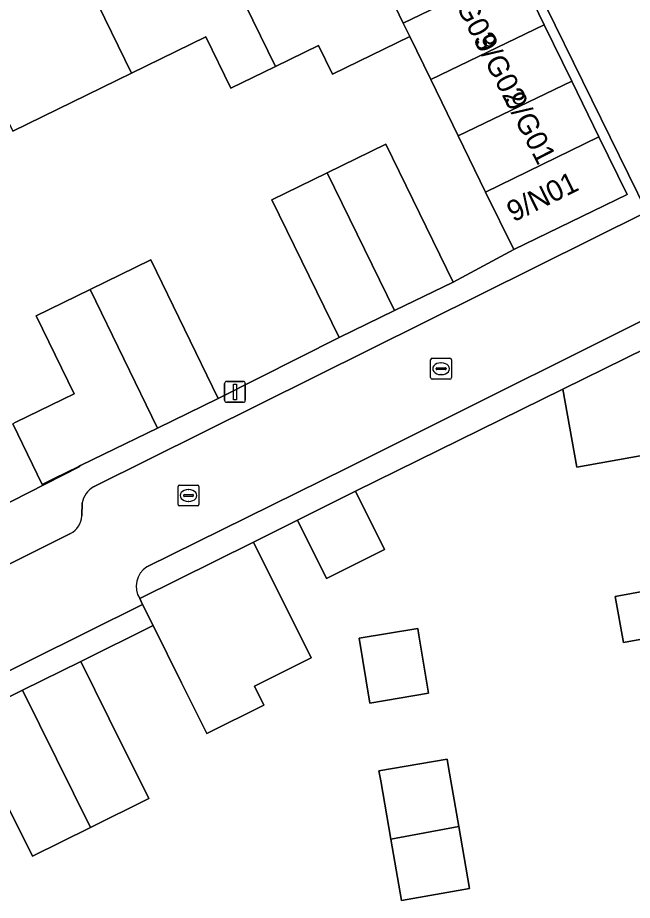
# Model space of a CAD drawing. Extents: x 157793 to 159380, y 380877 to 382313.
# Drawn here: x 158706.33 to 158735.75, y 381683.18 to 381725.42 of the extents above; entities that cross this region are included whole.
import ezdxf

# ---------------------------------------------------------------- set-up
doc = ezdxf.new("R2010")
doc.units = 0
for name, color, linetype in [('IMGEO_Erf', 7, 'Continuous'), ('IMGEO_Kolk', 7, 'Continuous'), ('IMGEO_Lichtmast', 7, 'Continuous'), ('IMGEO_Pand', 7, 'Continuous'), ('IMGEO_Pand_nummerreeks', 7, 'Continuous'), ('IMGEO_Rijbaan_lokaal_open', 7, 'Continuous'), ('IMGEO_Voetpad_open', 7, 'Continuous')]:
    doc.layers.add(name, color=color, linetype=linetype)

msp = doc.modelspace()

# ---------------------------------------------------------------- linework, layer by layer
at = {"layer": 'IMGEO_Erf'}
for points in [[(158706.245, 381706.059), (158709.038, 381707.422), (158707.216, 381711.155), (158709.789, 381712.411), (158712.697, 381713.83), (158715.931, 381707.202), (158721.719, 381710.113), (158718.5, 381716.708), (158721.148, 381718), (158723.951, 381719.368), (158727.17, 381712.773), (158730.071, 381714.322), (158728.728, 381717.074), (158727.412, 381719.771), (158726.096, 381722.468), (158725.093, 381724.524), (158721.397, 381722.721), (158720.724, 381724.099), (158718.663, 381723.093), (158716.528, 381722.052), (158715.334, 381724.499), (158711.78, 381722.764), (158706.091, 381719.988)], [(158736.129, 381704.457), (158733.096, 381703.906), (158732.417, 381707.645), (158722.491, 381702.756), (158723.878, 381699.965), (158721.105, 381698.586), (158719.718, 381701.377), (158717.615, 381700.328), (158720.371, 381694.785), (158717.658, 381693.436), (158718.111, 381692.524), (158715.376, 381691.164), (158714.172, 381693.587), (158712.807, 381696.333), (158709.346, 381694.618), (158710.713, 381691.867), (158712.606, 381688.06), (158709.818, 381686.675), (158707.029, 381685.289), (158705.144, 381689.08)], [(158704.399, 381701.46), (158709.27, 381703.929), (158709.259, 381703.946), (158708.068, 381703.365), (158707.503, 381703.089), (158706.087, 381705.991)], [(158737.674, 381695.952), (158735.328, 381695.525), (158734.929, 381697.726), (158737.274, 381698.152)]]:
    msp.add_lwpolyline(points, dxfattribs=at)
for points in [[(158723.185, 381692.622), (158722.668, 381695.724), (158725.48, 381696.193), (158725.532, 381695.88), (158725.997, 381693.091)], [(158724.188, 381686.109), (158723.705, 381688.899), (158723.622, 381689.381), (158726.884, 381689.945), (158726.955, 381689.535), (158727.443, 381686.709), (158727.955, 381683.745), (158724.694, 381683.182)]]:
    msp.add_lwpolyline(points, close=True, dxfattribs=at)
at = {"layer": 'IMGEO_Kolk'}
for p, q in [((158726.093, 381708.197), (158726.093, 381709.049)), ((158726.168, 381709.123), (158727.02, 381709.123)), ((158727.094, 381709.049), (158727.094, 381708.197)), ((158726.352, 381708.617), (158726.352, 381708.629)), ((158726.79, 381708.58), (158726.392, 381708.58)), ((158726.395, 381708.666), (158726.793, 381708.666)), ((158726.581, 381708.903), (158726.606, 381708.903)), ((158726.836, 381708.629), (158726.836, 381708.617)), ((158727.02, 381708.123), (158726.168, 381708.123)), ((158726.604, 381708.343), (158726.579, 381708.343)), ((158714.079, 381703.056), (158714.931, 381703.056)), ((158714.004, 381702.13), (158714.004, 381702.982)), ((158714.492, 381702.836), (158714.517, 381702.836)), ((158715.005, 381702.982), (158715.005, 381702.13)), ((158714.263, 381702.55), (158714.263, 381702.562)), ((158714.701, 381702.513), (158714.303, 381702.513)), ((158714.306, 381702.599), (158714.704, 381702.599)), ((158714.515, 381702.276), (158714.49, 381702.276)), ((158714.747, 381702.562), (158714.747, 381702.55)), ((158714.931, 381702.056), (158714.079, 381702.056))]:
    msp.add_line(p, q, dxfattribs=at)
for points in [[(158726.093, 381708.197), (158726.093, 381709.049)], [(158726.168, 381709.123), (158727.02, 381709.123)], [(158727.094, 381709.049), (158727.094, 381708.197)], [(158727.02, 381708.123), (158726.168, 381708.123)], [(158714.079, 381703.056), (158714.931, 381703.056)], [(158714.004, 381702.13), (158714.004, 381702.982)], [(158715.005, 381702.982), (158715.005, 381702.13)], [(158714.931, 381702.056), (158714.079, 381702.056)]]:
    msp.add_lwpolyline(points, dxfattribs=at)
for centre, radius, start, end in [((158726.17, 381709.047), 0.0765, 91.552, 178.448), ((158726.17, 381709.047), 0.0765, 91.552, 178.448), ((158727.018, 381709.047), 0.0765, 1.552, 88.448), ((158727.018, 381709.047), 0.0765, 1.552, 88.448), ((158726.392, 381708.626), 0.0403, 85.8775, 175.7526), ((158726.389, 381708.616), 0.0366, 178.938, 274.7102), ((158726.793, 381708.623), 0.043, 264.8664, 352.4533), ((158726.797, 381708.628), 0.0386, 1.7309, 96.639), ((158726.17, 381708.199), 0.0765, 181.552, 268.448), ((158726.17, 381708.199), 0.0765, 181.552, 268.448), ((158727.018, 381708.199), 0.0765, 271.552, 358.448), ((158727.018, 381708.199), 0.0765, 271.552, 358.448), ((158714.081, 381702.98), 0.0765, 91.552, 178.448), ((158714.081, 381702.98), 0.0765, 91.552, 178.448), ((158714.929, 381702.98), 0.0765, 1.552, 88.448), ((158714.929, 381702.98), 0.0765, 1.552, 88.448), ((158714.303, 381702.559), 0.0403, 85.8775, 175.7526), ((158714.3, 381702.549), 0.0366, 178.938, 274.7102), ((158714.704, 381702.556), 0.043, 264.8664, 352.4533), ((158714.708, 381702.561), 0.0386, 1.7309, 96.639), ((158714.081, 381702.132), 0.0765, 181.552, 268.448), ((158714.081, 381702.132), 0.0765, 181.552, 268.448), ((158714.929, 381702.132), 0.0765, 271.552, 358.448), ((158714.929, 381702.132), 0.0765, 271.552, 358.448)]:
    msp.add_arc(centre, radius, start, end, dxfattribs=at)
for centre, major_axis, ratio, start_param, end_param in [((158726.58, 381708.623), (-0.387, 0.002), 0.722429, 4.712389, 7.853982), ((158726.605, 381708.623), (-0.39, 0.002), 0.717154, 1.570796, 4.712389), ((158714.491, 381702.556), (-0.387, 0.002), 0.722429, 4.712389, 7.853982), ((158714.516, 381702.556), (-0.39, 0.002), 0.717154, 1.570796, 4.712389)]:
    msp.add_ellipse(centre, major_axis=major_axis, ratio=ratio, start_param=start_param, end_param=end_param, dxfattribs=at)
at = {"layer": 'IMGEO_Lichtmast'}
for p, q in [((158716.234, 381707.115), (158716.234, 381707.915)), ((158716.234, 381707.915), (158716.234, 381707.115)), ((158716.334, 381708.015), (158717.124, 381708.015)), ((158717.124, 381708.015), (158716.334, 381708.015)), ((158717.224, 381707.915), (158717.224, 381707.115)), ((158717.224, 381707.115), (158717.224, 381707.915)), ((158717.124, 381707.015), (158716.334, 381707.015)), ((158716.334, 381707.015), (158717.124, 381707.015))]:
    msp.add_line(p, q, dxfattribs=at)
msp.add_lwpolyline([(158716.654, 381707.89), (158716.804, 381707.89), (158716.804, 381707.14), (158716.654, 381707.14), (158716.654, 381707.89)], dxfattribs=at)
for centre, start, end in [((158716.334, 381707.915), 90, 180), ((158716.334, 381707.915), 90, 180), ((158717.124, 381707.915), 0, 90), ((158717.124, 381707.915), 360, 90), ((158716.334, 381707.115), 180, 270), ((158716.334, 381707.115), 180, 270), ((158717.124, 381707.115), 270, 0), ((158717.124, 381707.115), 270, 0)]:
    msp.add_arc(centre, 0.1, start, end, dxfattribs=at)
at = {"layer": 'IMGEO_Pand'}
for points in [[(158723.479, 381727.869), (158722.175, 381730.572), (158720.892, 381733.285), (158719.609, 381735.998), (158719.467, 381736.289), (158713.616, 381733.434), (158718.663, 381723.093), (158720.724, 381724.099), (158721.397, 381722.721), (158725.093, 381724.524), (158724.783, 381725.166)], [(158707.927, 381730.658), (158711.78, 381722.764), (158715.334, 381724.499), (158716.528, 381722.052), (158718.663, 381723.093), (158713.616, 381733.434)], [(158702.238, 381727.882), (158706.091, 381719.988), (158711.78, 381722.764), (158707.927, 381730.658)], [(158723.479, 381727.869), (158724.783, 381725.166), (158730.216, 381727.785), (158728.9, 381730.482)], [(158731.532, 381725.087), (158730.216, 381727.785), (158724.783, 381725.166), (158725.093, 381724.524), (158726.096, 381722.468)], [(158731.532, 381725.087), (158726.096, 381722.468), (158727.412, 381719.771), (158732.848, 381722.39)], [(158734.151, 381719.72), (158732.848, 381722.39), (158727.412, 381719.771), (158728.728, 381717.074)], [(158734.151, 381719.72), (158728.728, 381717.074), (158730.071, 381714.322), (158735.494, 381716.969)], [(158724.367, 381711.405), (158727.17, 381712.773), (158723.951, 381719.368), (158721.148, 381718)], [(158724.367, 381711.405), (158721.148, 381718), (158718.5, 381716.708), (158721.719, 381710.113)], [(158713.024, 381705.783), (158715.931, 381707.202), (158712.697, 381713.83), (158709.789, 381712.411)], [(158709.789, 381712.411), (158707.216, 381711.155), (158709.038, 381707.422), (158706.245, 381706.059), (158706.087, 381705.991), (158707.503, 381703.089), (158708.068, 381703.365), (158709.259, 381703.946), (158709.339, 381703.985), (158710.45, 381704.527), (158713.024, 381705.783)], [(158745.367, 381702.938), (158744.209, 381709.315), (158738.797, 381708.331), (158738.389, 381710.578), (158732.417, 381707.645), (158733.096, 381703.906), (158736.129, 381704.457), (158736.691, 381701.363)], [(158722.491, 381702.756), (158719.718, 381701.377), (158721.105, 381698.586), (158723.878, 381699.965)], [(158717.615, 381700.328), (158712.167, 381697.62), (158712.307, 381697.338), (158712.807, 381696.333), (158714.172, 381693.587), (158715.376, 381691.164), (158718.111, 381692.524), (158717.658, 381693.436), (158720.371, 381694.785)], [(158737.274, 381698.152), (158734.929, 381697.726), (158735.328, 381695.525), (158737.674, 381695.952)], [(158725.532, 381695.88), (158725.48, 381696.193), (158722.668, 381695.724), (158723.185, 381692.622), (158725.997, 381693.091)], [(158709.818, 381686.675), (158712.606, 381688.06), (158710.713, 381691.867), (158709.346, 381694.618), (158706.56, 381693.233)], [(158709.818, 381686.675), (158706.56, 381693.233), (158703.769, 381691.846), (158705.144, 381689.08), (158707.029, 381685.289)], [(158726.955, 381689.535), (158726.884, 381689.945), (158723.622, 381689.381), (158723.705, 381688.899), (158724.188, 381686.109), (158727.443, 381686.709)], [(158727.443, 381686.709), (158724.188, 381686.109), (158724.694, 381683.182), (158727.955, 381683.745)]]:
    msp.add_lwpolyline(points, close=True, dxfattribs=at)
at = {"layer": 'IMGEO_Rijbaan_lokaal_open'}
for points in [[(158727.883, 381743.938), (158723.284, 381742.953), (158736.437, 381716.135), (158709.951, 381702.964)], [(158712.507, 381699.141), (158722.079, 381703.87), (158739.907, 381712.76), (158739.868, 381712.854), (158742.542, 381714.125), (158727.883, 381743.938)], [(158709.417, 381702.206), (158709.4, 381701.578)], [(158708.859, 381700.74), (158686.124, 381689.391), (158688.15, 381685.346), (158712.307, 381697.338), (158712.167, 381697.62)]]:
    msp.add_lwpolyline(points, dxfattribs=at)
for centre, radius, start, end in [((158710.498, 381702.012), 1.098, 119.8663, 169.8055), ((158708.407, 381701.626), 0.994, 297.0526, 357.256), ((158713.104, 381698.209), 1.107, 122.6435, 212.1554)]:
    msp.add_arc(centre, radius, start, end, dxfattribs=at)
at = {"layer": 'IMGEO_Voetpad_open'}
for points in [[(158732.379, 381741.318), (158754.873, 381752.496), (158762.209, 381756.052), (158760.92, 381758.575), (158759.896, 381758.125), (158758.749, 381757.576), (158753.685, 381755.053), (158746.879, 381751.655), (158741.631, 381749.038), (158737.203, 381746.939), (158732.609, 381745.235), (158727.883, 381743.938), (158742.542, 381714.125), (158739.868, 381712.854), (158739.907, 381712.76), (158722.079, 381703.87), (158712.507, 381699.141)], [(158709.951, 381702.964), (158736.437, 381716.135), (158723.284, 381742.953), (158719.257, 381742.148), (158715.214, 381741.429), (158711.318, 381740.82), (158711.156, 381740.795), (158707.849, 381740.446), (158707.822, 381740.442)], [(158730.216, 381727.785), (158731.532, 381725.087), (158732.848, 381722.39), (158734.151, 381719.72), (158735.494, 381716.969), (158730.071, 381714.322), (158727.17, 381712.773), (158724.367, 381711.405), (158721.719, 381710.113), (158715.931, 381707.202), (158713.024, 381705.783), (158710.45, 381704.527), (158709.339, 381703.985), (158709.259, 381703.946), (158709.27, 381703.929), (158704.399, 381701.46)], [(158712.167, 381697.62), (158717.615, 381700.328), (158719.718, 381701.377), (158722.491, 381702.756), (158732.417, 381707.645), (158738.389, 381710.578), (158743.489, 381713.189), (158743.963, 381712.356), (158744.974, 381713.717), (158744.73, 381714.208)], [(158709.4, 381701.578), (158709.417, 381702.206)], [(158686.124, 381689.391), (158708.859, 381700.74)]]:
    msp.add_lwpolyline(points, dxfattribs=at)
msp.add_lwpolyline([(158703.769, 381691.846), (158706.56, 381693.233), (158709.346, 381694.618), (158712.807, 381696.333), (158712.307, 381697.338), (158688.15, 381685.346), (158688.619, 381684.317), (158691.367, 381685.683), (158697.78, 381688.891), (158700.637, 381690.312)], close=True, dxfattribs=at)
for centre, radius, start, end in [((158710.498, 381702.012), 1.098, 119.8663, 169.8055), ((158708.407, 381701.626), 0.994, 297.0526, 357.256), ((158713.104, 381698.209), 1.107, 122.6435, 212.1554)]:
    msp.add_arc(centre, radius, start, end, dxfattribs=at)

# ---------------------------------------------------------------- texts
at = {"layer": 'IMGEO_Pand_nummerreeks'}
for s, rotation, p in [('9/G03', 297.2553, (158726.784, 381726.984)), ('9/G02', 297.2553, (158728.155, 381724.323)), ('9/G01', 297.2553, (158729.582, 381721.552)), ('9/N01', 26.2206, (158730.058, 381715.623))]:
    msp.add_text(s, height=1, rotation=rotation, dxfattribs=at).set_placement(p)

doc.saveas('drawing.dxf')
